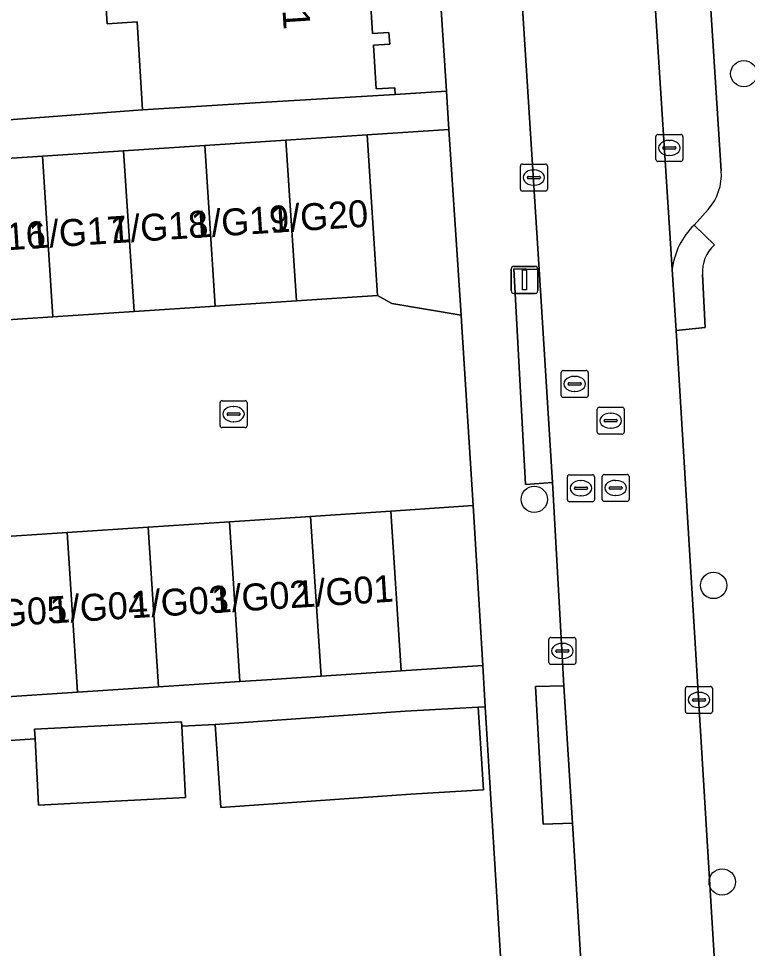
# Model space of a CAD drawing. Extents: x 159680 to 160786, y 387323 to 388340.
# Drawn here: x 160644.75 to 160671.79, y 388078.14 to 388112.65 of the extents above; entities that cross this region are included whole.
import ezdxf

# ---------------------------------------------------------------- set-up
doc = ezdxf.new("R2010")
doc.units = 0
for name, color, linetype in [('IMGEO_Boom', 7, 'Continuous'), ('IMGEO_Erf', 7, 'Continuous'), ('IMGEO_Groenvoorziening', 7, 'Continuous'), ('IMGEO_Kolk', 7, 'Continuous'), ('IMGEO_Lichtmast', 7, 'Continuous'), ('IMGEO_Pand', 7, 'Continuous'), ('IMGEO_Pand_nummerreeks', 7, 'Continuous'), ('IMGEO_Parkeervlak_open', 7, 'Continuous'), ('IMGEO_Rijbaan_lokaal_open', 7, 'Continuous'), ('IMGEO_Rioolput', 7, 'Continuous'), ('IMGEO_Voetpad_open', 7, 'Continuous')]:
    doc.layers.add(name, color=color, linetype=linetype)

msp = doc.modelspace()

# ---------------------------------------------------------------- linework, layer by layer
at = {"layer": 'IMGEO_Boom'}
for centre in [(160671.657, 388110.608), (160663.883, 388094.807), (160670.536, 388091.611), (160670.856, 388080.604)]:
    msp.add_circle(centre, 0.489, dxfattribs=at)
at = {"layer": 'IMGEO_Erf'}
for points in [[(160657.657, 388115.754), (160657.882, 388112.102), (160658.489, 388112.14), (160658.516, 388111.705), (160657.913, 388111.667), (160658.013, 388110.042), (160658.703, 388110.085), (160658.718, 388109.841), (160660.622, 388109.965), (160657.865, 388152.122)], [(160640.943, 388113.335), (160641.215, 388109.001), (160638.386, 388108.823), (160638.414, 388108.449), (160649.344, 388109.262), (160649.142, 388112.532), (160648.028, 388112.464), (160647.854, 388115.28)], [(160589.441, 388059.29), (160658.865, 388063.81), (160663.51, 388064.126), (160663.266, 388067.377), (160662.064, 388087.109), (160661.802, 388087.093), (160662, 388084.024), (160659.307, 388083.868), (160652.256, 388083.367), (160652.038, 388086.446), (160650.805, 388086.383), (160650.941, 388083.734), (160645.485, 388083.454), (160645.358, 388085.92), (160624.881, 388084.548), (160625, 388082.167), (160620.123, 388081.924)]]:
    msp.add_lwpolyline(points, dxfattribs=at)
at = {"layer": 'IMGEO_Groenvoorziening'}
for points in [[(160660.715, 388108.538), (160657.676, 388108.339), (160658.067, 388102.375), (160658.591, 388102.078), (160661.165, 388101.647)], [(160661.971, 388088.637), (160661.613, 388094.577), (160658.557, 388094.365), (160658.945, 388088.439)]]:
    msp.add_lwpolyline(points, close=True, dxfattribs=at)
at = {"layer": 'IMGEO_Kolk'}
for p, q in [((160668.394, 388107.427), (160668.394, 388108.279)), ((160668.469, 388108.353), (160669.321, 388108.353)), ((160669.395, 388108.279), (160669.395, 388107.427)), ((160668.696, 388107.896), (160669.094, 388107.896)), ((160668.882, 388108.133), (160668.907, 388108.133)), ((160668.653, 388107.847), (160668.653, 388107.859)), ((160669.091, 388107.81), (160668.693, 388107.81)), ((160668.905, 388107.573), (160668.88, 388107.573)), ((160669.137, 388107.859), (160669.137, 388107.847)), ((160663.44, 388107.253), (160664.292, 388107.253)), ((160669.321, 388107.353), (160668.469, 388107.353)), ((160663.365, 388106.327), (160663.365, 388107.179)), ((160663.853, 388107.033), (160663.878, 388107.033)), ((160664.366, 388107.179), (160664.366, 388106.327)), ((160663.624, 388106.747), (160663.624, 388106.759)), ((160664.062, 388106.71), (160663.664, 388106.71)), ((160663.667, 388106.796), (160664.065, 388106.796)), ((160664.108, 388106.759), (160664.108, 388106.747)), ((160664.292, 388106.253), (160663.44, 388106.253)), ((160663.876, 388106.473), (160663.851, 388106.473)), ((160652.222, 388097.544), (160652.222, 388098.396)), ((160652.297, 388098.47), (160653.149, 388098.47)), ((160652.71, 388098.25), (160652.735, 388098.25)), ((160653.223, 388098.396), (160653.223, 388097.544)), ((160652.481, 388097.964), (160652.481, 388097.976)), ((160652.919, 388097.927), (160652.521, 388097.927)), ((160652.524, 388098.013), (160652.922, 388098.013)), ((160652.965, 388097.976), (160652.965, 388097.964)), ((160652.733, 388097.69), (160652.708, 388097.69)), ((160653.149, 388097.47), (160652.297, 388097.47)), ((160664.424, 388088.755), (160664.424, 388089.607)), ((160664.499, 388089.681), (160665.351, 388089.681)), ((160665.425, 388089.607), (160665.425, 388088.755)), ((160664.912, 388089.461), (160664.937, 388089.461)), ((160664.683, 388089.175), (160664.683, 388089.187)), ((160665.121, 388089.138), (160664.723, 388089.138)), ((160664.726, 388089.224), (160665.124, 388089.224)), ((160664.935, 388088.901), (160664.91, 388088.901)), ((160665.167, 388089.187), (160665.167, 388089.175)), ((160665.351, 388088.681), (160664.499, 388088.681)), ((160669.565, 388087.862), (160670.417, 388087.862)), ((160669.49, 388086.936), (160669.49, 388087.788)), ((160669.978, 388087.642), (160670.003, 388087.642)), ((160670.491, 388087.788), (160670.491, 388086.936)), ((160669.749, 388087.356), (160669.749, 388087.368)), ((160670.187, 388087.319), (160669.789, 388087.319)), ((160669.792, 388087.405), (160670.19, 388087.405)), ((160670.233, 388087.368), (160670.233, 388087.356)), ((160670.417, 388086.862), (160669.565, 388086.862)), ((160670.001, 388087.082), (160669.976, 388087.082))]:
    msp.add_line(p, q, dxfattribs=at)
for points in [[(160668.394, 388107.427), (160668.394, 388108.279)], [(160668.469, 388108.353), (160669.321, 388108.353)], [(160669.395, 388108.279), (160669.395, 388107.427)], [(160663.44, 388107.253), (160664.292, 388107.253)], [(160669.321, 388107.353), (160668.469, 388107.353)], [(160663.365, 388106.327), (160663.365, 388107.179)], [(160664.366, 388107.179), (160664.366, 388106.327)], [(160664.292, 388106.253), (160663.44, 388106.253)], [(160652.222, 388097.544), (160652.222, 388098.396)], [(160652.297, 388098.47), (160653.149, 388098.47)], [(160653.223, 388098.396), (160653.223, 388097.544)], [(160653.149, 388097.47), (160652.297, 388097.47)], [(160664.424, 388088.755), (160664.424, 388089.607)], [(160664.499, 388089.681), (160665.351, 388089.681)], [(160665.425, 388089.607), (160665.425, 388088.755)], [(160665.351, 388088.681), (160664.499, 388088.681)], [(160669.565, 388087.862), (160670.417, 388087.862)], [(160669.49, 388086.936), (160669.49, 388087.788)], [(160670.491, 388087.788), (160670.491, 388086.936)], [(160670.417, 388086.862), (160669.565, 388086.862)]]:
    msp.add_lwpolyline(points, dxfattribs=at)
for centre, radius, start, end in [((160668.471, 388108.277), 0.0765, 91.552, 178.448), ((160668.471, 388108.277), 0.0765, 91.552, 178.448), ((160669.319, 388108.277), 0.0765, 1.552, 88.448), ((160669.319, 388108.277), 0.0765, 1.552, 88.448), ((160668.693, 388107.856), 0.0403, 85.8775, 175.7526), ((160669.098, 388107.858), 0.0386, 1.7309, 96.639), ((160668.69, 388107.846), 0.0366, 178.938, 274.7102), ((160669.094, 388107.853), 0.043, 264.8664, 352.4533), ((160663.442, 388107.177), 0.0765, 91.552, 178.448), ((160663.442, 388107.177), 0.0765, 91.552, 178.448), ((160664.29, 388107.177), 0.0765, 1.552, 88.448), ((160664.29, 388107.177), 0.0765, 1.552, 88.448), ((160668.471, 388107.429), 0.0765, 181.552, 268.448), ((160668.471, 388107.429), 0.0765, 181.552, 268.448), ((160669.319, 388107.429), 0.0765, 271.552, 358.448), ((160669.319, 388107.429), 0.0765, 271.552, 358.448), ((160663.664, 388106.756), 0.0403, 85.8775, 175.7526), ((160663.661, 388106.746), 0.0366, 178.938, 274.7102), ((160664.065, 388106.753), 0.043, 264.8664, 352.4533), ((160664.069, 388106.758), 0.0386, 1.7309, 96.639), ((160663.442, 388106.329), 0.0765, 181.552, 268.448), ((160663.442, 388106.329), 0.0765, 181.552, 268.448), ((160664.29, 388106.329), 0.0765, 271.552, 358.448), ((160664.29, 388106.329), 0.0765, 271.552, 358.448), ((160652.299, 388098.394), 0.0765, 91.552, 178.448), ((160652.299, 388098.394), 0.0765, 91.552, 178.448), ((160653.147, 388098.394), 0.0765, 1.552, 88.448), ((160653.147, 388098.394), 0.0765, 1.552, 88.448), ((160652.521, 388097.973), 0.0403, 85.8775, 175.7526), ((160652.518, 388097.963), 0.0366, 178.938, 274.7102), ((160652.922, 388097.97), 0.043, 264.8664, 352.4533), ((160652.926, 388097.975), 0.0386, 1.7309, 96.639), ((160652.299, 388097.546), 0.0765, 181.552, 268.448), ((160652.299, 388097.546), 0.0765, 181.552, 268.448), ((160653.147, 388097.546), 0.0765, 271.552, 358.448), ((160653.147, 388097.546), 0.0765, 271.552, 358.448), ((160664.501, 388089.605), 0.0765, 91.552, 178.448), ((160664.501, 388089.605), 0.0765, 91.552, 178.448), ((160665.349, 388089.605), 0.0765, 1.552, 88.448), ((160665.349, 388089.605), 0.0765, 1.552, 88.448), ((160664.723, 388089.184), 0.0403, 85.8775, 175.7526), ((160664.72, 388089.174), 0.0366, 178.938, 274.7102), ((160665.124, 388089.181), 0.043, 264.8664, 352.4533), ((160665.128, 388089.186), 0.0386, 1.7309, 96.639), ((160664.501, 388088.757), 0.0765, 181.552, 268.448), ((160664.501, 388088.757), 0.0765, 181.552, 268.448), ((160665.349, 388088.757), 0.0765, 271.552, 358.448), ((160665.349, 388088.757), 0.0765, 271.552, 358.448), ((160669.567, 388087.786), 0.0765, 91.552, 178.448), ((160669.567, 388087.786), 0.0765, 91.552, 178.448), ((160670.415, 388087.786), 0.0765, 1.552, 88.448), ((160670.415, 388087.786), 0.0765, 1.552, 88.448), ((160669.789, 388087.365), 0.0403, 85.8775, 175.7526), ((160669.786, 388087.355), 0.0366, 178.938, 274.7102), ((160670.19, 388087.362), 0.043, 264.8664, 352.4533), ((160670.194, 388087.367), 0.0386, 1.7309, 96.639), ((160669.567, 388086.938), 0.0765, 181.552, 268.448), ((160669.567, 388086.938), 0.0765, 181.552, 268.448), ((160670.415, 388086.938), 0.0765, 271.552, 358.448), ((160670.415, 388086.938), 0.0765, 271.552, 358.448)]:
    msp.add_arc(centre, radius, start, end, dxfattribs=at)
for centre, major_axis, ratio, start_param, end_param in [((160668.881, 388107.853), (-0.387, 0.002), 0.722429, 4.712389, 7.853982), ((160668.906, 388107.853), (-0.39, 0.002), 0.717154, 1.570796, 4.712389), ((160663.852, 388106.753), (-0.387, 0.002), 0.722429, 4.712389, 7.853982), ((160663.877, 388106.753), (-0.39, 0.002), 0.717154, 1.570796, 4.712389), ((160652.709, 388097.97), (-0.387, 0.002), 0.722429, 4.712389, 7.853982), ((160652.734, 388097.97), (-0.39, 0.002), 0.717154, 1.570796, 4.712389), ((160664.911, 388089.181), (-0.387, 0.002), 0.722429, 4.712389, 7.853982), ((160664.936, 388089.181), (-0.39, 0.002), 0.717154, 1.570796, 4.712389), ((160669.977, 388087.362), (-0.387, 0.002), 0.722429, 4.712389, 7.853982), ((160670.002, 388087.362), (-0.39, 0.002), 0.717154, 1.570796, 4.712389)]:
    msp.add_ellipse(centre, major_axis=major_axis, ratio=ratio, start_param=start_param, end_param=end_param, dxfattribs=at)
at = {"layer": 'IMGEO_Lichtmast'}
for p, q in [((160663.124, 388103.454), (160663.914, 388103.454)), ((160663.914, 388103.454), (160663.124, 388103.454)), ((160663.024, 388102.554), (160663.024, 388103.354)), ((160663.024, 388103.354), (160663.024, 388102.554)), ((160664.014, 388103.354), (160664.014, 388102.554)), ((160664.014, 388102.554), (160664.014, 388103.354)), ((160663.914, 388102.454), (160663.124, 388102.454)), ((160663.124, 388102.454), (160663.914, 388102.454))]:
    msp.add_line(p, q, dxfattribs=at)
msp.add_lwpolyline([(160663.444, 388103.329), (160663.594, 388103.329), (160663.594, 388102.579), (160663.444, 388102.579), (160663.444, 388103.329)], dxfattribs=at)
for centre, start, end in [((160663.124, 388103.354), 90, 180), ((160663.124, 388103.354), 90, 180), ((160663.914, 388103.354), 0, 90), ((160663.914, 388103.354), 360, 90), ((160663.124, 388102.554), 180, 270), ((160663.124, 388102.554), 180, 270), ((160663.914, 388102.554), 270, 0), ((160663.914, 388102.554), 270, 0)]:
    msp.add_arc(centre, 0.1, start, end, dxfattribs=at)
at = {"layer": 'IMGEO_Pand'}
for points in [[(160647.854, 388115.28), (160648.028, 388112.464), (160649.142, 388112.532), (160649.344, 388109.262), (160653.728, 388109.533), (160658.718, 388109.841), (160658.703, 388110.085), (160658.013, 388110.042), (160657.913, 388111.667), (160658.516, 388111.705), (160658.489, 388112.14), (160657.882, 388112.102), (160657.657, 388115.754), (160657.921, 388115.77), (160657.912, 388115.923)], [(160658.067, 388102.375), (160657.676, 388108.339), (160654.664, 388108.142), (160655.055, 388102.178)], [(160652.043, 388101.98), (160651.652, 388107.944), (160648.64, 388107.747), (160649.031, 388101.783)], [(160655.055, 388102.178), (160654.664, 388108.142), (160651.652, 388107.944), (160652.043, 388101.98)], [(160646.019, 388101.585), (160645.628, 388107.549), (160642.616, 388107.352), (160643.007, 388101.388)], [(160649.031, 388101.783), (160648.64, 388107.747), (160645.628, 388107.549), (160646.019, 388101.585)], [(160652.568, 388093.972), (160652.956, 388088.046), (160653.956, 388088.112), (160655.968, 388088.244), (160655.58, 388094.17)], [(160655.58, 388094.17), (160655.968, 388088.244), (160658.945, 388088.439), (160658.557, 388094.365)], [(160646.544, 388093.578), (160646.932, 388087.652), (160649.944, 388087.849), (160649.556, 388093.775)], [(160649.556, 388093.775), (160649.944, 388087.849), (160652.956, 388088.046), (160652.568, 388093.972)], [(160643.532, 388093.38), (160643.92, 388087.454), (160646.932, 388087.652), (160646.544, 388093.578)], [(160659.307, 388083.868), (160662, 388084.024), (160661.802, 388087.093), (160659.089, 388086.947), (160652.038, 388086.446), (160652.256, 388083.367)], [(160650.805, 388086.383), (160650.796, 388086.551), (160645.34, 388086.271), (160645.358, 388085.92), (160645.485, 388083.454), (160650.941, 388083.734)]]:
    msp.add_lwpolyline(points, close=True, dxfattribs=at)
at = {"layer": 'IMGEO_Parkeervlak_open'}
for points in [[(160661.736, 388218.345), (160662.29, 388209.684), (160663.603, 388187.183), (160668.998, 388103.339)], [(160670.819, 388107.005), (160667.541, 388158.175), (160666.915, 388167.928), (160666.149, 388179.785), (160665.766, 388186.541), (160664.903, 388200.333), (160664.481, 388206.633), (160663.935, 388215.176)], [(160669.81, 388104.99), (160670.339, 388105.571)]]:
    msp.add_lwpolyline(points, dxfattribs=at)
for centre, radius, start, end in [((160668.826, 388106.875), 1.998, 319.2515, 3.7349), ((160671.77, 388103.001), 2.793, 134.5791, 173.0429)]:
    msp.add_arc(centre, radius, start, end, dxfattribs=at)
at = {"layer": 'IMGEO_Rijbaan_lokaal_open'}
msp.add_lwpolyline([(160671.163, 388067.873), (160669.141, 388101.076), (160668.998, 388103.339), (160663.603, 388187.183), (160658.745, 388186.845), (160664.062, 388103.337), (160664.558, 388095.433), (160664.984, 388087.883), (160665.295, 388082.791), (160666.23, 388067.451), (160666.251, 388066.616), (160666.752, 388058.361), (160667.439, 388046.205), (160672.49, 388046.5), (160671.272, 388066.072)], close=True, dxfattribs=at)
msp.add_lwpolyline([(160643.532, 388093.38), (160646.544, 388093.578), (160649.556, 388093.775), (160652.568, 388093.972), (160655.58, 388094.17), (160658.557, 388094.365), (160661.613, 388094.577), (160661.181, 388101.407), (160661.165, 388101.647), (160658.591, 388102.078), (160658.067, 388102.375), (160655.055, 388102.178), (160652.043, 388101.98), (160649.031, 388101.783), (160646.019, 388101.585), (160643.007, 388101.388)], dxfattribs=at)
at = {"layer": 'IMGEO_Rioolput'}
for p, q in [((160664.881, 388098.667), (160664.881, 388099.519)), ((160664.956, 388099.593), (160665.808, 388099.593)), ((160665.369, 388099.373), (160665.394, 388099.373)), ((160665.882, 388099.519), (160665.882, 388098.667)), ((160665.14, 388099.087), (160665.14, 388099.099)), ((160665.578, 388099.05), (160665.18, 388099.05)), ((160665.183, 388099.136), (160665.581, 388099.136)), ((160665.624, 388099.099), (160665.624, 388099.087)), ((160665.808, 388098.593), (160664.956, 388098.593)), ((160665.392, 388098.813), (160665.367, 388098.813)), ((160666.293, 388098.227), (160667.145, 388098.227)), ((160666.218, 388097.301), (160666.218, 388098.153)), ((160666.706, 388098.007), (160666.731, 388098.007)), ((160667.219, 388098.153), (160667.219, 388097.301)), ((160666.477, 388097.721), (160666.477, 388097.733)), ((160666.915, 388097.684), (160666.517, 388097.684)), ((160666.52, 388097.77), (160666.918, 388097.77)), ((160666.961, 388097.733), (160666.961, 388097.721)), ((160667.145, 388097.227), (160666.293, 388097.227)), ((160666.729, 388097.447), (160666.704, 388097.447)), ((160665.112, 388094.795), (160665.112, 388095.647)), ((160665.187, 388095.721), (160666.039, 388095.721)), ((160665.6, 388095.501), (160665.625, 388095.501)), ((160666.113, 388095.647), (160666.113, 388094.795)), ((160666.4, 388094.805), (160666.4, 388095.657)), ((160666.475, 388095.731), (160667.327, 388095.731)), ((160666.888, 388095.511), (160666.913, 388095.511)), ((160667.401, 388095.657), (160667.401, 388094.805)), ((160665.371, 388095.215), (160665.371, 388095.227)), ((160665.809, 388095.178), (160665.411, 388095.178)), ((160665.414, 388095.264), (160665.812, 388095.264)), ((160665.855, 388095.227), (160665.855, 388095.215)), ((160666.659, 388095.225), (160666.659, 388095.237)), ((160667.097, 388095.188), (160666.699, 388095.188)), ((160666.702, 388095.274), (160667.1, 388095.274)), ((160667.143, 388095.237), (160667.143, 388095.225)), ((160665.623, 388094.941), (160665.598, 388094.941)), ((160666.911, 388094.951), (160666.886, 388094.951)), ((160666.039, 388094.721), (160665.187, 388094.721)), ((160667.327, 388094.731), (160666.475, 388094.731))]:
    msp.add_line(p, q, dxfattribs=at)
for points in [[(160664.881, 388098.667), (160664.881, 388099.519)], [(160664.956, 388099.593), (160665.808, 388099.593)], [(160665.882, 388099.519), (160665.882, 388098.667)], [(160665.808, 388098.593), (160664.956, 388098.593)], [(160666.293, 388098.227), (160667.145, 388098.227)], [(160666.218, 388097.301), (160666.218, 388098.153)], [(160667.219, 388098.153), (160667.219, 388097.301)], [(160667.145, 388097.227), (160666.293, 388097.227)], [(160665.112, 388094.795), (160665.112, 388095.647)], [(160665.187, 388095.721), (160666.039, 388095.721)], [(160666.113, 388095.647), (160666.113, 388094.795)], [(160666.4, 388094.805), (160666.4, 388095.657)], [(160666.475, 388095.731), (160667.327, 388095.731)], [(160667.401, 388095.657), (160667.401, 388094.805)], [(160666.039, 388094.721), (160665.187, 388094.721)], [(160667.327, 388094.731), (160666.475, 388094.731)]]:
    msp.add_lwpolyline(points, dxfattribs=at)
for centre, radius, start, end in [((160664.958, 388099.517), 0.0765, 91.552, 178.448), ((160664.958, 388099.517), 0.0765, 91.552, 178.448), ((160665.806, 388099.517), 0.0765, 1.552, 88.448), ((160665.806, 388099.517), 0.0765, 1.552, 88.448), ((160665.18, 388099.096), 0.0403, 85.8775, 175.7526), ((160665.177, 388099.086), 0.0366, 178.938, 274.7102), ((160665.581, 388099.093), 0.043, 264.8664, 352.4533), ((160665.585, 388099.098), 0.0386, 1.7309, 96.639), ((160664.958, 388098.669), 0.0765, 181.552, 268.448), ((160664.958, 388098.669), 0.0765, 181.552, 268.448), ((160665.806, 388098.669), 0.0765, 271.552, 358.448), ((160665.806, 388098.669), 0.0765, 271.552, 358.448), ((160666.295, 388098.151), 0.0765, 91.552, 178.448), ((160666.295, 388098.151), 0.0765, 91.552, 178.448), ((160667.143, 388098.151), 0.0765, 1.552, 88.448), ((160667.143, 388098.151), 0.0765, 1.552, 88.448), ((160666.517, 388097.73), 0.0403, 85.8775, 175.7526), ((160666.514, 388097.72), 0.0366, 178.938, 274.7102), ((160666.918, 388097.727), 0.043, 264.8664, 352.4533), ((160666.922, 388097.732), 0.0386, 1.7309, 96.639), ((160666.295, 388097.303), 0.0765, 181.552, 268.448), ((160666.295, 388097.303), 0.0765, 181.552, 268.448), ((160667.143, 388097.303), 0.0765, 271.552, 358.448), ((160667.143, 388097.303), 0.0765, 271.552, 358.448), ((160665.189, 388095.645), 0.0765, 91.552, 178.448), ((160665.189, 388095.645), 0.0765, 91.552, 178.448), ((160666.037, 388095.645), 0.0765, 1.552, 88.448), ((160666.037, 388095.645), 0.0765, 1.552, 88.448), ((160666.477, 388095.655), 0.0765, 91.552, 178.448), ((160666.477, 388095.655), 0.0765, 91.552, 178.448), ((160667.325, 388095.655), 0.0765, 1.552, 88.448), ((160667.325, 388095.655), 0.0765, 1.552, 88.448), ((160665.411, 388095.224), 0.0403, 85.8775, 175.7526), ((160665.408, 388095.214), 0.0366, 178.938, 274.7102), ((160665.812, 388095.221), 0.043, 264.8664, 352.4533), ((160665.816, 388095.226), 0.0386, 1.7309, 96.639), ((160666.699, 388095.234), 0.0403, 85.8775, 175.7526), ((160666.696, 388095.224), 0.0366, 178.938, 274.7102), ((160667.1, 388095.231), 0.043, 264.8664, 352.4533), ((160667.104, 388095.236), 0.0386, 1.7309, 96.639), ((160665.189, 388094.797), 0.0765, 181.552, 268.448), ((160665.189, 388094.797), 0.0765, 181.552, 268.448), ((160666.037, 388094.797), 0.0765, 271.552, 358.448), ((160666.037, 388094.797), 0.0765, 271.552, 358.448), ((160666.477, 388094.807), 0.0765, 181.552, 268.448), ((160666.477, 388094.807), 0.0765, 181.552, 268.448), ((160667.325, 388094.807), 0.0765, 271.552, 358.448), ((160667.325, 388094.807), 0.0765, 271.552, 358.448)]:
    msp.add_arc(centre, radius, start, end, dxfattribs=at)
for centre, major_axis, ratio, start_param, end_param in [((160665.368, 388099.093), (-0.387, 0.002), 0.722429, 4.712389, 7.853982), ((160665.393, 388099.093), (-0.39, 0.002), 0.717154, 1.570796, 4.712389), ((160666.705, 388097.727), (-0.387, 0.002), 0.722429, 4.712389, 7.853982), ((160666.73, 388097.727), (-0.39, 0.002), 0.717154, 1.570796, 4.712389), ((160665.599, 388095.221), (-0.387, 0.002), 0.722429, 4.712389, 7.853982), ((160665.624, 388095.221), (-0.39, 0.002), 0.717154, 1.570796, 4.712389), ((160666.887, 388095.231), (-0.387, 0.002), 0.722429, 4.712389, 7.853982), ((160666.912, 388095.231), (-0.39, 0.002), 0.717154, 1.570796, 4.712389)]:
    msp.add_ellipse(centre, major_axis=major_axis, ratio=ratio, start_param=start_param, end_param=end_param, dxfattribs=at)
at = {"layer": 'IMGEO_Voetpad_open'}
for points in [[(160663.935, 388215.176), (160664.481, 388206.633), (160665.565, 388206.696), (160666, 388200.433), (160664.903, 388200.333), (160665.766, 388186.541), (160666.845, 388186.598), (160667.285, 388179.852), (160666.149, 388179.785), (160666.915, 388167.928), (160668.053, 388168.026), (160668.728, 388158.259), (160667.541, 388158.175), (160670.819, 388107.005)], [(160657.865, 388152.122), (160660.622, 388109.965), (160660.715, 388108.538), (160661.165, 388101.647), (160661.181, 388101.407), (160661.613, 388094.577), (160661.971, 388088.637), (160662.064, 388087.109), (160663.266, 388067.377), (160663.51, 388064.126), (160665.294, 388064.252), (160665.166, 388066.545), (160666.251, 388066.616), (160666.23, 388067.451), (160665.295, 388082.791), (160664.212, 388082.753), (160663.926, 388087.856), (160664.984, 388087.883), (160664.558, 388095.433), (160663.556, 388095.362), (160663.125, 388103.369), (160664.062, 388103.337), (160658.745, 388186.845)], [(160615.602, 388105.581), (160627.556, 388106.365), (160630.568, 388106.562), (160633.58, 388106.759), (160636.592, 388106.957), (160639.604, 388107.154), (160642.616, 388107.352), (160645.628, 388107.549), (160648.64, 388107.747), (160651.652, 388107.944), (160654.664, 388108.142), (160657.676, 388108.339), (160660.715, 388108.538), (160660.622, 388109.965), (160658.718, 388109.841), (160653.728, 388109.533), (160649.344, 388109.262), (160638.414, 388108.449), (160638.386, 388108.823), (160638.113, 388113.154)], [(160670.339, 388105.571), (160669.81, 388104.99), (160670.565, 388104.25)], [(160670.565, 388104.25), (160669.81, 388104.99)], [(160668.998, 388103.339), (160669.141, 388101.076), (160670.225, 388101.191), (160670.123, 388103.155)], [(160670.123, 388103.155), (160670.225, 388101.191), (160669.141, 388101.076), (160671.163, 388067.873), (160671.272, 388066.072), (160672.49, 388046.5), (160672.534, 388045.171)], [(160624.881, 388084.548), (160645.358, 388085.92), (160645.34, 388086.271), (160650.796, 388086.551), (160650.805, 388086.383), (160652.038, 388086.446), (160659.089, 388086.947), (160661.802, 388087.093), (160662.064, 388087.109), (160661.971, 388088.637), (160658.945, 388088.439), (160655.968, 388088.244), (160653.956, 388088.112), (160652.956, 388088.046), (160649.944, 388087.849), (160646.932, 388087.652), (160643.92, 388087.454)]]:
    msp.add_lwpolyline(points, dxfattribs=at)
for points in [[(160664.062, 388103.337), (160663.125, 388103.369), (160663.556, 388095.362), (160664.558, 388095.433)], [(160664.984, 388087.883), (160663.926, 388087.856), (160664.212, 388082.753), (160665.295, 388082.791)]]:
    msp.add_lwpolyline(points, close=True, dxfattribs=at)
for centre, radius, start, end in [((160668.826, 388106.875), 1.998, 319.2515, 3.7349), ((160671.77, 388103.001), 2.793, 134.5791, 173.0429), ((160671.451, 388103.255), 1.332, 131.7123, 184.3245), ((160671.451, 388103.255), 1.332, 131.7123, 184.3245)]:
    msp.add_arc(centre, radius, start, end, dxfattribs=at)

# ---------------------------------------------------------------- texts
at = {"layer": 'IMGEO_Pand_nummerreeks'}
for s, rotation, p in [('1', 273.6549, (160654.539, 388112.97)), ('1/G20', 3.757, (160654.112, 388104.695)), ('1/G18', 3.757, (160648.178, 388104.305)), ('1/G19', 3.757, (160651.184, 388104.502)), ('1/G16', 3.757, (160642.149, 388103.909)), ('1/G17', 3.757, (160645.162, 388104.107)), ('1/G02', 3.6637, (160651.934, 388090.581)), ('1/G01', 3.6637, (160655.051, 388090.78)), ('1/G04', 3.6637, (160645.937, 388090.197)), ('1/G03', 3.6637, (160648.938, 388090.389)), ('1/G05', 3.6637, (160642.935, 388090.005))]:
    msp.add_text(s, height=1, rotation=rotation, dxfattribs=at).set_placement(p)

doc.saveas('drawing.dxf')
